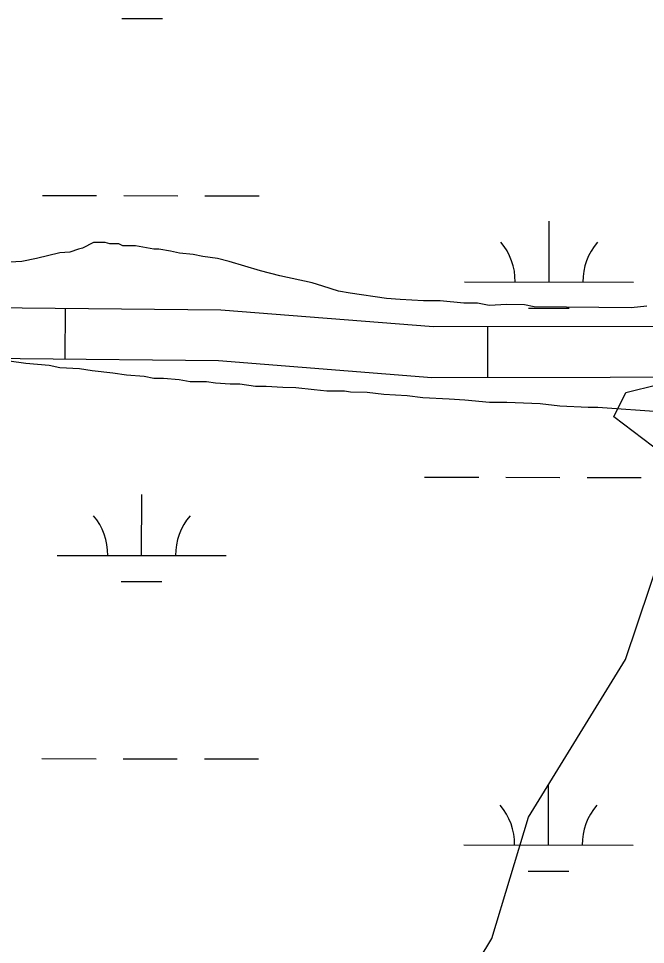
# Model space of a CAD drawing. Extents: x 3148686 to 3186545, y 916144 to 941516.
# Drawn here: x 3178749 to 3179120, y 934803 to 935350 of the extents above; entities that cross this region are included whole.
import ezdxf

# ---------------------------------------------------------------- set-up
doc = ezdxf.new("R2010")
doc.units = 0
for name, color, linetype in [('V-ROAD-CNTR', 7, 'Continuous'), ('V-SITE-VEGE', 7, 'Continuous'), ('V-TOPO-SHOR', 7, 'Continuous'), ('V-WETL-SWMP', 7, 'Continuous')]:
    doc.layers.add(name, color=color, linetype=linetype)

msp = doc.modelspace()

# ---------------------------------------------------------------- linework, layer by layer
at = {"layer": 'V-ROAD-CNTR'}
for p, q in [((3178776.91, 935178.91), (3178776.61, 935148.91)), ((3179026.34, 935168.1), (3179026.37, 935138.1))]:
    msp.add_line(p, q, dxfattribs=at)
for points in [[(3175951.32, 935211.8), (3176382.31, 935208.67), (3176470.6, 935209.6), (3176620.78, 935196.58), (3176864.83, 935191.84), (3177214.84, 935190.02), (3178164.41, 935185), (3178868.75, 935178), (3178994.53, 935168.06), (3179310.41, 935168.46), (3179684.66, 935144.26), (3179924.91, 935124.21), (3180138.28, 935103.59), (3180300.84, 935086.1), (3180461.13, 935080.63), (3180887.76, 935085.54), (3181317.81, 935087.07), (3181732.49, 935083.41), (3182167.95, 935086.35), (3182851.89, 935081.79)], [(3175933.2, 935181.93), (3176382.36, 935178.67), (3176469.45, 935179.58), (3176619.19, 935166.61), (3176864.47, 935161.84), (3177214.68, 935160.02), (3178164.18, 935155), (3178867.42, 935148.01), (3178993.37, 935138.06), (3179309.47, 935138.46), (3179682.44, 935114.34), (3179922.22, 935094.33), (3180135.23, 935073.75), (3180298.72, 935056.15), (3180460.79, 935050.63), (3180887.99, 935055.54), (3181317.73, 935057.06), (3181732.46, 935053.41), (3182167.95, 935056.35), (3182851.79, 935051.79)]]:
    msp.add_lwpolyline(points, dxfattribs=at)
at = {"layer": 'V-SITE-VEGE'}
for p, q in [((3178793.49, 935217.71), (3178787.09, 935214.3)), ((3178800.43, 935217.63), (3178793.49, 935217.71)), ((3178803.32, 935217.03), (3178800.43, 935217.63)), ((3178808.52, 935216.97), (3178803.32, 935217.03)), ((3178810.82, 935215.79), (3178808.52, 935216.97)), ((3178818.34, 935215.71), (3178810.82, 935215.79)), ((3178829.31, 935213.86), (3178818.34, 935215.71)), ((3178773.77, 935211.55), (3178759.85, 935208.22)), ((3178779.55, 935212.07), (3178773.77, 935211.55)), ((3178784.77, 935213.75), (3178779.55, 935212.07)), ((3178787.09, 935214.3), (3178784.77, 935213.75)), ((3178832.2, 935213.84), (3178829.31, 935213.86)), ((3178839.12, 935212.61), (3178832.2, 935213.84)), ((3178844.32, 935211.4), (3178839.12, 935212.61)), ((3178852.41, 935210.73), (3178844.32, 935211.4)), ((3178858.18, 935209.52), (3178852.41, 935210.73)), ((3178751.16, 935206.58), (3178744.21, 935206.07)), ((3178759.85, 935208.22), (3178751.16, 935206.58)), ((3178866.84, 935208.27), (3178858.18, 935209.52)), ((3178873.76, 935206.46), (3178866.84, 935208.27)), ((3178892.21, 935201.07), (3178873.76, 935206.46)), ((3178903.74, 935198.06), (3178892.21, 935201.07)), ((3178922.79, 935193.81), (3178903.74, 935198.06)), ((3178929.13, 935192.01), (3178922.79, 935193.81)), ((3178938.35, 935189.02), (3178929.13, 935192.01)), ((3178945.28, 935187.79), (3178938.35, 935189.02)), ((3178966.64, 935184.68), (3178945.28, 935187.79)), ((3178974.73, 935184.02), (3178966.64, 935184.68)), ((3178988.6, 935183.3), (3178974.73, 935184.02)), ((3178998.43, 935183.2), (3178988.6, 935183.3)), ((3179012.3, 935181.89), (3178998.43, 935183.2)), ((3179020.4, 935181.81), (3179012.3, 935181.89)), ((3179027.32, 935180.59), (3179020.4, 935181.81)), ((3179037.74, 935181.05), (3179027.32, 935180.59)), ((3179048.14, 935180.95), (3179037.74, 935181.05)), ((3179053.92, 935179.73), (3179048.14, 935180.95)), ((3179111.16, 935179.14), (3179053.92, 935179.73)), ((3179120.43, 935180.19), (3179111.16, 935179.14)), ((3178753.54, 935146.29), (3178743.73, 935147.54)), ((3178767.41, 935144.99), (3178753.54, 935146.29)), ((3178773.76, 935143.76), (3178767.41, 935144.99)), ((3178785.32, 935143.06), (3178773.76, 935143.76)), ((3178792.82, 935141.83), (3178785.32, 935143.06)), ((3178804.95, 935140.55), (3178792.82, 935141.83)), ((3178813.04, 935139.31), (3178804.95, 935140.55)), ((3178823.44, 935138.62), (3178813.04, 935139.31)), ((3178829.21, 935137.4), (3178823.44, 935138.62)), ((3178834.99, 935137.34), (3178829.21, 935137.4)), ((3178844.24, 935136.67), (3178834.99, 935137.34)), ((3178850.59, 935135.45), (3178844.24, 935136.67)), ((3178860.42, 935135.35), (3178850.59, 935135.45)), ((3178865.61, 935134.71), (3178860.42, 935135.35)), ((3178874.28, 935134.05), (3178865.61, 935134.71)), ((3178880.06, 935133.99), (3178874.28, 935134.05)), ((3178889.3, 935132.73), (3178880.06, 935133.99)), ((3178895.66, 935132.67), (3178889.3, 935132.73)), ((3178905.49, 935131.99), (3178895.66, 935132.67)), ((3178913.01, 935131.91), (3178905.49, 935131.99)), ((3178923.98, 935130.64), (3178913.01, 935131.91)), ((3178931.49, 935129.98), (3178923.98, 935130.64)), ((3178941.9, 935129.88), (3178931.49, 935129.98)), ((3178945.37, 935129.26), (3178941.9, 935129.88)), ((3178955.19, 935129.16), (3178945.37, 935129.26)), ((3178965.01, 935127.9), (3178955.19, 935129.16)), ((3178978.89, 935127.18), (3178965.01, 935127.9)), ((3178988.12, 935125.93), (3178978.89, 935127.18)), ((3179003.73, 935125.19), (3178988.12, 935125.93)), ((3179012.98, 935124.51), (3179003.73, 935125.19)), ((3179027.42, 935123.2), (3179012.98, 935124.51)), ((3179037.83, 935123.1), (3179027.42, 935123.2)), ((3179057.49, 935122.32), (3179037.83, 935123.1)), ((3179069.04, 935121.04), (3179057.49, 935122.32)), ((3179085.8, 935120.29), (3179069.04, 935121.04)), ((3179091.58, 935120.23), (3179085.8, 935120.29)), ((3179130.3, 935117.51), (3179091.58, 935120.23))]:
    msp.add_line(p, q, dxfattribs=at)
at = {"layer": 'V-TOPO-SHOR'}
msp.add_lwpolyline([(3178553.11, 934938.45), (3178620.48, 934885.85), (3178627.6, 934842.84), (3178649.06, 934799.81), (3178706.35, 934756.75), (3178749.33, 934735.2), (3178792.3, 934706.49), (3178820.95, 934692.13), (3178871.1, 934670.57), (3178942.79, 934692), (3178985.84, 934734.96), (3179028.92, 934806.58), (3179050.49, 934878.23), (3179107.93, 934971.34), (3179129.5, 935035.82), (3179129.56, 935093.16), (3179100.91, 935114.69), (3179108.09, 935129.01), (3179165.44, 935143.29), (3179272.94, 935136.01)], dxfattribs=at)
at = {"layer": 'V-WETL-SWMP'}
for p, q in [((3178810.36, 935350.05), (3178834.36, 935350.03)), ((3178763.41, 935245.46), (3178795.41, 935245.43)), ((3178811.41, 935245.41), (3178843.41, 935245.38)), ((3178859.41, 935245.36), (3178891.41, 935245.33)), ((3179062.67, 935194.4), (3179062.71, 935230.4)), ((3179012.67, 935194.46), (3179112.67, 935194.35)), ((3179050.65, 935178.99), (3179074.65, 935178.96)), ((3178989.14, 935079.05), (3179021.14, 935079.02)), ((3179037.14, 935079), (3179069.14, 935078.97)), ((3179085.14, 935078.95), (3179117.14, 935078.91)), ((3178822.03, 935032.8), (3178822.07, 935068.8)), ((3178772.03, 935032.85), (3178872.03, 935032.74)), ((3178810.01, 935017.38), (3178834.01, 935017.35)), ((3178763.06, 934912.79), (3178795.06, 934912.75)), ((3178811.06, 934912.74), (3178843.06, 934912.7)), ((3178859.06, 934912.69), (3178891.06, 934912.65)), ((3179062.32, 934861.73), (3179062.36, 934897.73)), ((3179012.32, 934861.78), (3179112.32, 934861.68)), ((3179050.3, 934846.31), (3179074.3, 934846.29))]:
    msp.add_line(p, q, dxfattribs=at)
for centre, start, end in [((3179007.43, 935194.94), 359.1678, 40.7115), ((3179117.91, 935194.82), 139.1678, 180.7115), ((3178766.79, 935033.33), 359.1678, 40.7115), ((3178877.27, 935033.21), 139.1678, 180.7115), ((3179007.08, 934862.26), 359.1678, 40.7115), ((3179117.56, 934862.15), 139.1678, 180.7115)]:
    msp.add_arc(centre, 35.25, start, end, dxfattribs=at)

doc.saveas('drawing.dxf')
